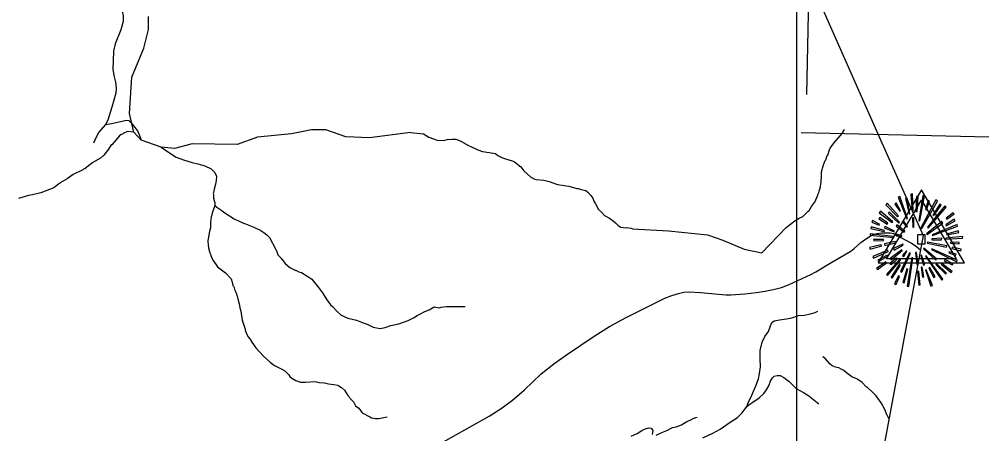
# Model space of a CAD drawing. Extents: x 1159738 to 1321356, y 736314 to 882035.
# Drawn here: x 1300123 to 1312043, y 823279 to 828411 of the extents above; entities that cross this region are included whole.
import ezdxf

# ---------------------------------------------------------------- set-up
doc = ezdxf.new("R2010")
doc.units = 0
for name, color, linetype in [('Exist Boundary Political CountyLine', 7, 'Continuous'), ('Exist Geographical Mountain Summit CELL', 7, 'Continuous'), ('Exist Hydrographic Creek Single Shore', 7, 'Continuous'), ('Exist Hydrographic Misc Water Feature', 7, 'Continuous'), ('Exist Road Non-System Type 51', 7, 'Continuous'), ('Exist Survey Geodetic Marker CELL', 7, 'Continuous'), ('Map Preparation Inset Cut Line', 7, 'Continuous'), ('Map Preparation Longitude Latitude Lines', 7, 'Continuous')]:
    doc.layers.add(name, color=color, linetype=linetype)

msp = doc.modelspace()

# ---------------------------------------------------------------- linework, layer by layer
at = {"layer": 'Exist Boundary Political CountyLine'}
for points in [[(1307003, 835479), (1310738, 827031), (1311316, 825732)], [(1311316, 825732), (1309811, 817651), (1308790, 812155), (1307521, 805267), (1306392, 799211), (1306389, 799187), (1306383, 799177), (1306383, 799159), (1306378, 799141), (1306374, 799129), (1306381, 799111), (1306383, 799087), (1307125, 794110), (1307806, 789624)]]:
    msp.add_lwpolyline(points, dxfattribs=at)
at = {"layer": 'Exist Geographical Mountain Summit CELL'}
for points in [[(1311163, 826246), (1311179, 826038), (1311192, 826040), (1311186, 826250)], [(1310855, 826115), (1310999, 825965), (1311012, 825976), (1310871, 826134)], [(1310965, 826121), (1311028, 826034), (1311035, 826040), (1310981, 826137)], [(1311009, 826208), (1311113, 825941), (1311125, 825945), (1311029, 826218)], [(1311144, 826000), (1311154, 826003), (1311118, 826195), (1311100, 826191)], [(1311227, 826030), (1311243, 826030), (1311257, 826218), (1311235, 826218)], [(1311275, 825916), (1311334, 826224), (1311313, 826231), (1311262, 825919)], [(1311288, 825829), (1311300, 825822), (1311494, 826160), (1311472, 826175)], [(1311346, 826057), (1311359, 826052), (1311397, 826160), (1311378, 826167)], [(1311522, 826121), (1311438, 825987), (1311449, 825983), (1311539, 826108)], [(1310773, 826016), (1310932, 825894), (1310941, 825903), (1310788, 826034)], [(1310887, 826005), (1311017, 825888), (1311026, 825897), (1310898, 826025)], [(1311372, 825835), (1311381, 825826), (1311603, 826083), (1311587, 826102)], [(1311603, 825947), (1311611, 825936), (1311702, 826002), (1311688, 826016)], [(1310682, 825897), (1310772, 825862), (1310776, 825874), (1310688, 825918)], [(1310769, 825941), (1310872, 825875), (1310881, 825886), (1310780, 825957)], [(1311060, 825903), (1311115, 825837), (1311123, 825846), (1311073, 825915)], [(1311185, 825952), (1311190, 825836), (1311201, 825837), (1311201, 825954)], [(1311359, 825755), (1311366, 825745), (1311561, 825888), (1311548, 825906)], [(1311603, 825855), (1311714, 825915), (1311702, 825935), (1311598, 825865)], [(1310670, 825820), (1310836, 825782), (1310840, 825795), (1310675, 825839)], [(1310836, 825829), (1310958, 825781), (1310962, 825789), (1310845, 825845)], [(1310981, 825851), (1311082, 825775), (1311090, 825787), (1310991, 825864)], [(1311427, 825743), (1311432, 825734), (1311744, 825849), (1311737, 825868)], [(1311611, 825743), (1311758, 825769), (1311752, 825791), (1311605, 825752)], [(1310660, 825736), (1310948, 825708), (1310949, 825720), (1310660, 825756)], [(1310708, 825666), (1310827, 825672), (1310827, 825686), (1310704, 825686)], [(1310837, 825630), (1310842, 825611), (1310974, 825644), (1310971, 825659)], [(1310983, 825731), (1311051, 825723), (1311053, 825731), (1310986, 825749)], [(1311365, 825637), (1311608, 825589), (1311612, 825606), (1311369, 825651)], [(1311423, 825692), (1311423, 825681), (1311544, 825681), (1311547, 825701)], [(1311596, 825688), (1311805, 825701), (1311807, 825720), (1311598, 825701)], [(1311656, 825640), (1311762, 825631), (1311762, 825648), (1311657, 825653)], [(1310654, 825585), (1310660, 825564), (1310804, 825606), (1310795, 825619)], [(1310693, 825474), (1310704, 825455), (1310885, 825535), (1310879, 825554)], [(1310908, 825448), (1310920, 825433), (1311058, 825547), (1311051, 825557)], [(1310948, 825573), (1310957, 825554), (1311071, 825615), (1311067, 825628)], [(1311063, 825486), (1311076, 825474), (1311116, 825539), (1311109, 825545)], [(1311222, 825522), (1311238, 825374), (1311256, 825375), (1311235, 825525)], [(1311320, 825569), (1311474, 825428), (1311484, 825445), (1311327, 825577)], [(1311420, 825559), (1311733, 825406), (1311740, 825428), (1311426, 825570)], [(1311634, 825518), (1311718, 825486), (1311725, 825503), (1311640, 825531)], [(1311672, 825571), (1311785, 825542), (1311788, 825564), (1311676, 825589)], [(1310738, 825327), (1310750, 825311), (1310863, 825396), (1310853, 825409)], [(1310763, 825410), (1310879, 825477), (1310871, 825492), (1310754, 825430)], [(1310862, 825249), (1310874, 825239), (1311036, 825429), (1311025, 825438)], [(1310923, 825374), (1311000, 825446), (1310987, 825455), (1310905, 825387)], [(1311035, 825288), (1311053, 825281), (1311159, 825515), (1311148, 825518)], [(1311121, 825106), (1311139, 825102), (1311190, 825459), (1311177, 825463)], [(1311287, 825487), (1311321, 825368), (1311337, 825375), (1311295, 825492)], [(1311345, 825478), (1311547, 825179), (1311561, 825191), (1311355, 825483)], [(1311577, 825422), (1311677, 825370), (1311688, 825384), (1311586, 825438)], [(1311022, 825374), (1310922, 825217), (1310934, 825207), (1311038, 825365)], [(1311082, 825147), (1311129, 825318), (1311115, 825320), (1311064, 825151)], [(1311247, 825288), (1311262, 825118), (1311278, 825122), (1311264, 825288)], [(1311326, 825221), (1311304, 825341), (1311291, 825341), (1311308, 825217)], [(1311345, 825307), (1311414, 825108), (1311432, 825115), (1311356, 825310)], [(1311387, 825330), (1311451, 825212), (1311467, 825221), (1311401, 825336)], [(1311474, 825375), (1311594, 825259), (1311608, 825269), (1311483, 825385)], [(1311541, 825378), (1311663, 825275), (1311676, 825289), (1311548, 825388)], [(1310962, 825140), (1310981, 825128), (1311025, 825227), (1311012, 825236)]]:
    msp.add_lwpolyline(points, close=True, dxfattribs=at)
at = {"layer": 'Exist Hydrographic Creek Single Shore'}
msp.add_lwpolyline([(1301489, 827244), (1301517, 827693), (1301667, 828054), (1301722, 828286), (1301726, 828447)], dxfattribs=at)
at = {"layer": 'Exist Hydrographic Misc Water Feature'}
for points in [[(1304969, 827010), (1304459, 826944), (1304167, 826954), (1303919, 827041), (1303744, 827044), (1303493, 826993), (1303075, 826953), (1302823, 826859), (1302264, 826870), (1302046, 826809), (1301880, 826829), (1301632, 826913), (1301542, 827013), (1301489, 827244)], [(1301542, 827013), (1301466, 827023), (1301409, 826997), (1301401, 826989), (1301385, 826983), (1301360, 826962), (1301344, 826945), (1301270, 826857), (1301262, 826856), (1301228, 826803), (1301169, 826730), (1301130, 826690), (1301034, 826637), (1301002, 826613), (1300937, 826559), (1300920, 826553), (1300912, 826545), (1300791, 826490), (1300716, 826436), (1300657, 826404), (1300608, 826371), (1300553, 826322), (1300391, 826264), (1300287, 826238), (1300239, 826231), (1300116, 826190)], [(1304969, 827010), (1305129, 826994), (1305196, 826950), (1305298, 826916), (1305380, 826912), (1305434, 826927), (1305464, 826924), (1305480, 826927), (1305528, 826926), (1305544, 826922), (1305591, 826903), (1305686, 826847), (1305726, 826832), (1305801, 826794), (1305861, 826773), (1305996, 826755), (1306020, 826747), (1306052, 826725), (1306091, 826703), (1306121, 826690), (1306240, 826656), (1306256, 826647), (1306333, 826583), (1306373, 826533), (1306456, 826460), (1306458, 826455), (1306509, 826431), (1306525, 826427), (1306621, 826418), (1306684, 826402), (1306788, 826367), (1306931, 826343), (1307027, 826315), (1307043, 826315), (1307082, 826302), (1307122, 826297), (1307138, 826291), (1307170, 826265), (1307201, 826231), (1307226, 826195), (1307245, 826152), (1307261, 826127), (1307297, 826054), (1307334, 826022), (1307373, 825981), (1307432, 825947), (1307478, 825915), (1307509, 825889), (1307540, 825857), (1307572, 825838), (1307604, 825832), (1307636, 825829), (1307644, 825831), (1307700, 825823), (1307716, 825817)], [(1307716, 825817), (1308164, 825792), (1308645, 825742), (1308838, 825676), (1309101, 825564), (1309319, 825519), (1309621, 825831), (1309729, 825914), (1309780, 825947), (1309828, 825968), (1309894, 826033), (1309900, 826034), (1309933, 826093), (1309971, 826144), (1309975, 826147), (1310013, 826234), (1310013, 826242), (1310025, 826266), (1310030, 826281), (1310045, 826337), (1310050, 826377), (1310054, 826385), (1310055, 826425), (1310060, 826449), (1310059, 826521), (1310079, 826598), (1310105, 826664), (1310111, 826672), (1310130, 826726), (1310136, 826729), (1310158, 826796), (1310166, 826813), (1310210, 826876), (1310313, 826998), (1310344, 827046)], [(1301880, 826829), (1302033, 826724), (1302065, 826705), (1302168, 826665), (1302263, 826636), (1302335, 826623), (1302422, 826596), (1302501, 826559), (1302531, 826530), (1302545, 826513), (1302562, 826475), (1302565, 826459), (1302564, 826420), (1302556, 826388), (1302555, 826371), (1302538, 826308), (1302531, 826260), (1302526, 826252), (1302530, 826244), (1302529, 826196), (1302544, 826139), (1302547, 826106)], [(1302547, 826106), (1302511, 826012), (1302506, 825972), (1302502, 825964), (1302490, 825897), (1302491, 825827), (1302475, 825765), (1302477, 825759), (1302457, 825671), (1302463, 825607), (1302467, 825599), (1302467, 825583), (1302485, 825518), (1302497, 825494), (1302497, 825486), (1302521, 825430), (1302562, 825371), (1302579, 825346), (1302646, 825298), (1302676, 825272), (1302746, 825198), (1302761, 825157), (1302768, 825114), (1302776, 825105), (1302784, 825089), (1302791, 825065), (1302806, 825033), (1302817, 825000), (1302817, 824992), (1302825, 824974), (1302825, 824968), (1302832, 824950), (1302845, 824886), (1302853, 824869), (1302856, 824837), (1302867, 824797), (1302886, 824686), (1302925, 824563), (1302923, 824559), (1302956, 824483), (1302977, 824456), (1303002, 824414), (1303054, 824341), (1303148, 824240), (1303234, 824160), (1303285, 824125), (1303384, 824076), (1303414, 824056), (1303461, 824007), (1303474, 823988), (1303500, 823967), (1303549, 823937), (1303605, 823919), (1303669, 823918), (1303789, 823925), (1303837, 823914), (1303905, 823910), (1303954, 823895), (1304018, 823890), (1304066, 823881), (1304082, 823874), (1304114, 823853), (1304153, 823819), (1304193, 823752), (1304209, 823735), (1304219, 823719), (1304262, 823674), (1304286, 823625), (1304330, 823596), (1304369, 823540), (1304463, 823487), (1304487, 823478), (1304535, 823469), (1304575, 823468), (1304599, 823472), (1304680, 823490)], [(1302547, 826106), (1302571, 826085), (1302634, 826043), (1302657, 826023), (1302783, 825942), (1302900, 825885), (1302924, 825880), (1303027, 825838), (1303114, 825794), (1303154, 825771), (1303191, 825742), (1303222, 825710), (1303301, 825559), (1303307, 825555), (1303327, 825495), (1303366, 825454), (1303368, 825446), (1303376, 825440), (1303415, 825389), (1303448, 825358), (1303476, 825339), (1303547, 825299), (1303555, 825299), (1303587, 825283), (1303618, 825274), (1303699, 825228), (1303745, 825191), (1303828, 825091), (1303879, 825022), (1303923, 824949), (1303977, 824875), (1304003, 824854), (1304063, 824789), (1304101, 824756), (1304102, 824751), (1304192, 824712), (1304299, 824686), (1304363, 824662), (1304442, 824632), (1304505, 824599), (1304591, 824583), (1304653, 824595), (1304726, 824620), (1304826, 824642), (1304940, 824683), (1305004, 824714), (1305051, 824742)], [(1305236, 823102), (1305942, 823498), (1306092, 823590), (1306231, 823694), (1306381, 823823), (1306587, 824019), (1306742, 824145), (1306899, 824257), (1307241, 824489), (1307434, 824606), (1307640, 824717), (1307994, 824897), (1308120, 824957), (1308203, 824991), (1308286, 825017), (1308352, 825030), (1308416, 825035), (1308558, 825029), (1308872, 824999), (1308934, 825001), (1309107, 825012), (1309251, 825026), (1309362, 825043), (1309498, 825072), (1309562, 825090), (1309659, 825128), (1309927, 825250), (1309989, 825284), (1310185, 825404), (1310421, 825541), (1310464, 825574), (1310545, 825645), (1310602, 825687), (1310660, 825724), (1310704, 825745), (1310749, 825758), (1310800, 825765), (1310860, 825768), (1310907, 825766), (1310949, 825757), (1310983, 825744), (1311040, 825707), (1311172, 825640), (1311219, 825609), (1311283, 825556)], [(1305051, 824742), (1305085, 824761), (1305144, 824794), (1305201, 824813), (1305261, 824851), (1305325, 824840), (1305350, 824847), (1305414, 824856), (1305534, 824855), (1305590, 824856), (1305646, 824853)], [(1310894, 823468), (1310874, 823502), (1310870, 823504), (1310844, 823580), (1310799, 823662), (1310735, 823747), (1310700, 823784), (1310622, 823856), (1310616, 823857), (1310563, 823913), (1310510, 823949), (1310504, 823955), (1310433, 823984), (1310368, 824032), (1310334, 824061), (1310303, 824079), (1310271, 824094), (1310231, 824103), (1310192, 824120), (1310162, 824143), (1310106, 824206), (1310082, 824229), (1310076, 824231)], [(1308010, 823260), (1308079, 823294), (1308144, 823321), (1308215, 823357), (1308259, 823365), (1308325, 823391), (1308390, 823432), (1308439, 823451), (1308469, 823468), (1308504, 823481), (1308520, 823483)]]:
    msp.add_lwpolyline(points, dxfattribs=at)
at = {"layer": 'Exist Road Non-System Type 51'}
for points in [[(1301289, 828877), (1301293, 828818), (1301306, 828750), (1301332, 828668), (1301372, 828596), (1301398, 828511), (1301411, 828453), (1301409, 828383), (1301381, 828280), (1301311, 828106), (1301291, 828014), (1301285, 827897), (1301283, 827792), (1301296, 827715), (1301315, 827634), (1301323, 827558), (1301321, 827497), (1301272, 827322), (1301219, 827160), (1301191, 827109)], [(1301191, 827109), (1301108, 827013), (1301076, 826953), (1301044, 826878)], [(1301191, 827109), (1301264, 827120), (1301400, 827149), (1301447, 827162), (1301481, 827158), (1301509, 827130), (1301586, 827028), (1301624, 826942), (1301633, 826908)], [(1309133, 823615), (1309153, 823671), (1309195, 823757), (1309246, 823873), (1309278, 823957), (1309290, 824027), (1309301, 824106), (1309299, 824211), (1309297, 824311), (1309323, 824411), (1309358, 824485), (1309400, 824546), (1309427, 824616), (1309444, 824655), (1309472, 824678), (1309539, 824690), (1309623, 824702), (1309691, 824716), (1309773, 824742), (1309845, 824749), (1309922, 824765), (1309980, 824779), (1310013, 824795)], [(1308590, 823227), (1308713, 823285), (1308802, 823334), (1308928, 823422), (1309019, 823480), (1309077, 823536), (1309133, 823615), (1309159, 823638), (1309208, 823671), (1309285, 823724), (1309344, 823778), (1309378, 823822), (1309407, 823871), (1309428, 823932), (1309451, 823973), (1309472, 823992), (1309509, 824001), (1309547, 823999), (1309591, 823976), (1309659, 823924), (1309709, 823878), (1309745, 823841), (1309835, 823790), (1309903, 823750), (1310024, 823649)], [(1307701, 823250), (1307777, 823283), (1307833, 823321), (1307866, 823337), (1307917, 823354), (1307948, 823350), (1307968, 823319), (1307962, 823270)]]:
    msp.add_lwpolyline(points, dxfattribs=at)
at = {"layer": 'Exist Survey Geodetic Marker CELL'}
for points in [[(1311830, 825395), (1311295, 826299), (1310761, 825395)], [(1311727, 825443), (1310865, 825443), (1311295, 826172)], [(1311344, 825629), (1311344, 825742), (1311247, 825742), (1311247, 825629)]]:
    msp.add_lwpolyline(points, close=True, dxfattribs=at)
at = {"layer": 'Map Preparation Inset Cut Line'}
msp.add_lwpolyline([(1261974, 811005), (1261974, 820370), (1275065, 820370), (1275065, 829295), (1309749, 829295), (1309749, 816385), (1289258, 816385), (1289258, 811005)], close=True, dxfattribs=at)
at = {"layer": 'Map Preparation Longitude Latitude Lines'}
for p, q in [((1309875, 827478), (1310054, 835111)), ((1309805, 827011), (1317770, 826827))]:
    msp.add_line(p, q, dxfattribs=at)

doc.saveas('drawing.dxf')
